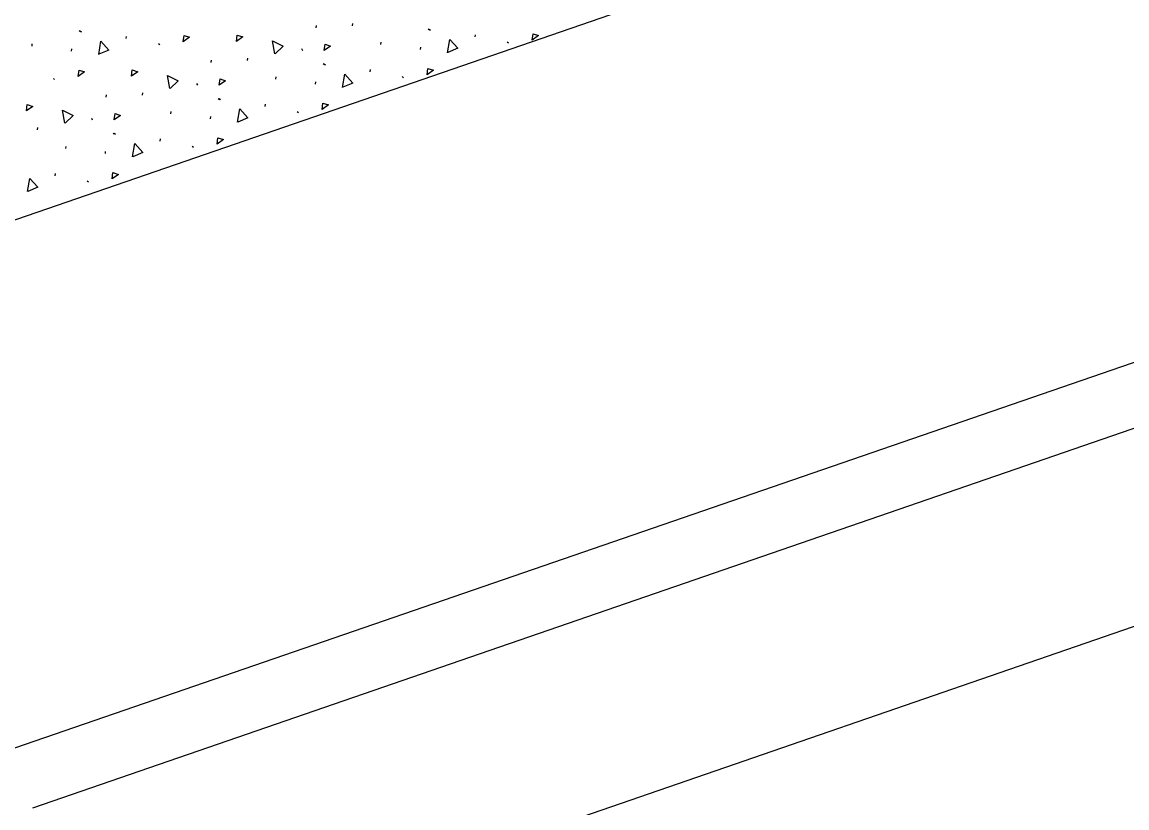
# Model space of a CAD drawing. Extents: x 2338610 to 2351914, y 366540 to 376484.
# Drawn here: x 2348488.66 to 2348515.22, y 367584.31 to 367603.19 of the extents above; entities that cross this region are included whole.
import ezdxf

# ---------------------------------------------------------------- set-up
doc = ezdxf.new("R2010")
doc.units = 0
for name, color, linetype in [('RD_HC_Cl', 7, 'Continuous'), ('RD_PD_ConcMed', 7, 'Continuous'), ('RD_PD_Final_LnLine', 7, 'Continuous'), ('RD_PD_Final_TrvlWay', 7, 'Continuous'), ('RD_PD_FOC', 7, 'Continuous'), ('RD_PD_SW', 7, 'Continuous')]:
    doc.layers.add(name, color=color, linetype=linetype)

msp = doc.modelspace()

# ---------------------------------------------------------------- linework, layer by layer
at = {"layer": 'RD_HC_Cl'}
msp.add_arc((2347533.93, 370355.677), 2880.79, 281.440729, 295.940729, dxfattribs=at)
at = {"layer": 'RD_PD_ConcMed'}
for p, q in [((2348495.732, 367603.06), (2348495.737, 367603.114)), ((2348496.604, 367603.108), (2348496.61, 367603.163)), ((2348490.033, 367602.989), (2348490.064, 367602.964)), ((2348490.058, 367602.984), (2348490.089, 367602.959)), ((2348491.166, 367602.796), (2348491.171, 367602.85)), ((2348498.419, 367603.03), (2348498.451, 367603.005)), ((2348498.444, 367603.025), (2348498.476, 367603)), ((2348499.553, 367602.837), (2348499.558, 367602.891)), ((2348488.899, 367602.615), (2348488.905, 367602.669)), ((2348489.851, 367602.496), (2348489.856, 367602.55)), ((2348491.936, 367602.676), (2348491.968, 367602.652)), ((2348495.377, 367602.556), (2348495.398, 367602.51)), ((2348497.286, 367602.655), (2348497.291, 367602.71)), ((2348498.237, 367602.536), (2348498.243, 367602.591)), ((2348500.323, 367602.717), (2348500.354, 367602.692)), ((2348493.208, 367602.226), (2348493.213, 367602.28)), ((2348494.08, 367602.274), (2348494.085, 367602.329)), ((2348495.895, 367602.196), (2348495.926, 367602.171)), ((2348495.92, 367602.191), (2348495.951, 367602.166)), ((2348497.028, 367602.002), (2348497.034, 367602.057)), ((2348489.412, 367601.842), (2348489.443, 367601.818)), ((2348492.852, 367601.722), (2348492.873, 367601.676)), ((2348494.762, 367601.821), (2348494.767, 367601.876)), ((2348495.713, 367601.702), (2348495.718, 367601.757)), ((2348497.798, 367601.883), (2348497.83, 367601.858)), ((2348490.683, 367601.391), (2348490.689, 367601.446)), ((2348491.556, 367601.44), (2348491.561, 367601.494)), ((2348493.37, 367601.362), (2348493.402, 367601.337)), ((2348493.395, 367601.357), (2348493.427, 367601.332)), ((2348494.504, 367601.168), (2348494.509, 367601.223)), ((2348492.237, 367600.987), (2348492.243, 367601.042)), ((2348493.188, 367600.868), (2348493.194, 367600.923)), ((2348495.274, 367601.049), (2348495.306, 367601.024)), ((2348489.031, 367600.606), (2348489.037, 367600.66)), ((2348490.328, 367600.888), (2348490.349, 367600.842)), ((2348490.846, 367600.527), (2348490.877, 367600.503)), ((2348490.871, 367600.522), (2348490.903, 367600.498)), ((2348491.979, 367600.334), (2348491.985, 367600.389)), ((2348489.713, 367600.153), (2348489.718, 367600.207)), ((2348492.75, 367600.215), (2348492.781, 367600.19)), ((2348490.664, 367600.034), (2348490.669, 367600.088)), ((2348489.455, 367599.5), (2348489.461, 367599.555)), ((2348490.225, 367599.381), (2348490.257, 367599.356))]:
    msp.add_line(p, q, dxfattribs=at)
for points in [[(2348492.535, 367602.722), (2348492.555, 367602.875), (2348492.686, 367602.831), (2348492.535, 367602.722)], [(2348493.815, 367602.727), (2348493.834, 367602.88), (2348493.966, 367602.836), (2348493.815, 367602.727)], [(2348498.888, 367602.459), (2348498.942, 367602.775), (2348499.134, 367602.564), (2348498.893, 367602.461)], [(2348500.921, 367602.763), (2348500.941, 367602.915), (2348501.073, 367602.871), (2348500.921, 367602.763)], [(2348490.502, 367602.419), (2348490.555, 367602.734), (2348490.748, 367602.523), (2348490.507, 367602.42)], [(2348494.739, 367602.431), (2348494.681, 367602.746), (2348494.935, 367602.614), (2348494.744, 367602.435)], [(2348495.925, 367602.51), (2348495.945, 367602.662), (2348496.077, 367602.618), (2348495.925, 367602.51)], [(2348490.011, 367601.888), (2348490.03, 367602.041), (2348490.162, 367601.996), (2348490.011, 367601.888)], [(2348491.29, 367601.893), (2348491.31, 367602.046), (2348491.441, 367602.001), (2348491.29, 367601.893)], [(2348498.397, 367601.929), (2348498.417, 367602.081), (2348498.548, 367602.037), (2348498.397, 367601.929)], [(2348492.215, 367601.597), (2348492.157, 367601.912), (2348492.41, 367601.78), (2348492.219, 367601.601)], [(2348493.401, 367601.676), (2348493.421, 367601.828), (2348493.552, 367601.784), (2348493.401, 367601.676)], [(2348496.364, 367601.625), (2348496.417, 367601.941), (2348496.61, 367601.73), (2348496.369, 367601.627)], [(2348488.766, 367601.059), (2348488.786, 367601.212), (2348488.917, 367601.167), (2348488.766, 367601.059)], [(2348495.873, 367601.095), (2348495.892, 367601.247), (2348496.024, 367601.203), (2348495.873, 367601.095)], [(2348489.69, 367600.763), (2348489.633, 367601.078), (2348489.886, 367600.946), (2348489.695, 367600.767)], [(2348490.877, 367600.842), (2348490.896, 367600.994), (2348491.028, 367600.95), (2348490.877, 367600.842)], [(2348493.839, 367600.791), (2348493.893, 367601.107), (2348494.085, 367600.896), (2348493.845, 367600.793)], [(2348493.348, 367600.26), (2348493.368, 367600.413), (2348493.499, 367600.369), (2348493.348, 367600.26)], [(2348491.315, 367599.957), (2348491.369, 367600.273), (2348491.561, 367600.062), (2348491.32, 367599.959)], [(2348488.791, 367599.123), (2348488.844, 367599.439), (2348489.037, 367599.227), (2348488.796, 367599.125)], [(2348490.824, 367599.426), (2348490.844, 367599.579), (2348490.975, 367599.535), (2348490.824, 367599.426)]]:
    msp.add_lwpolyline(points, dxfattribs=at)
at = {"layer": 'RD_PD_Final_LnLine'}
msp.add_line((2348488.49, 367585.752), (2348633.282, 367635.65), dxfattribs=at)
for radius, end in [(2859.79, 291.465397), (2847.79, 290.498626), (2887.79, 291.594881), (2899.79, 291.348467)]:
    msp.add_arc((2347533.93, 370355.677), radius, 280.380274, end, dxfattribs=at)
at = {"layer": 'RD_PD_Final_TrvlWay'}
msp.add_line((2348487.417, 367598.075), (2348629.026, 367646.876), dxfattribs=at)
at = {"layer": 'RD_PD_FOC'}
msp.add_line((2348488.915, 367584.312), (2348633.807, 367634.244), dxfattribs=at)
at = {"layer": 'RD_PD_SW'}
msp.add_line((2348490.188, 367579.991), (2348635.384, 367630.028), dxfattribs=at)

doc.saveas('drawing.dxf')
